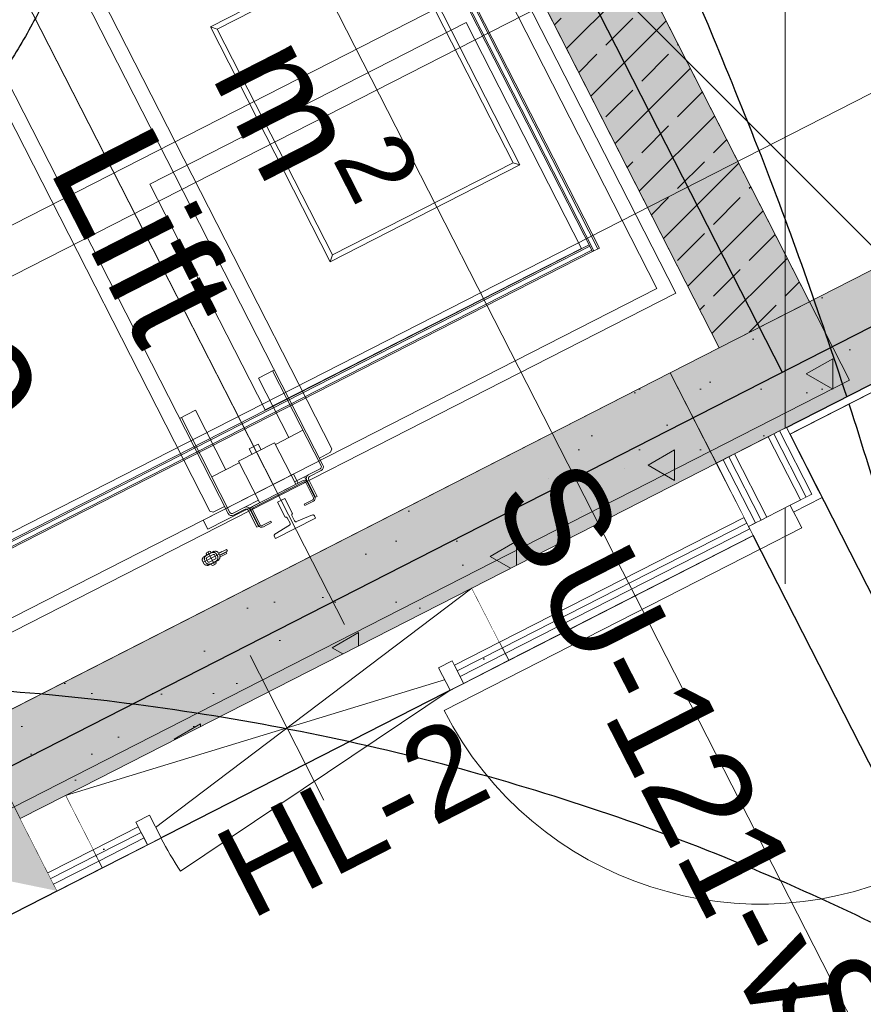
# Model space of a CAD drawing. Header units: metres. Extents: x 538891 to 1080079, y 6588829 to 13178720.
# Tile 708 of 1056: x 539905.26 to 539906.92, y 6589211.17 to 6589213.11. Entities that reach past the tile are written whole.
import ezdxf

# ---------------------------------------------------------------- set-up
doc = ezdxf.new("R2010")
doc.units = ezdxf.units.M
doc.header["$LTSCALE"] = 0.4
doc.header["$PDMODE"] = 1
doc.header["$PDSIZE"] = -2
for name, pattern in [('ACAD_ISO10W100', [40.5, 27, -6.75, 0, -6.75]), ('DASHED', [52.916667, 26.458333, -26.458333]), ('Dot & Dashed', [83.78472, 39.6875, -22.048611, 0, -22.048609]), ('openingline', [100, 62.5, -37.5]), ('Triple Dashed', [92.604163, 66.145831, -26.458332])]:
    doc.linetypes.add(name, pattern=pattern)
for name, color, linetype in [('AR', 7, 'Continuous'), ('DENDRO', 7, 'Continuous'), ('KINO_TAIMESTIK', 7, 'Continuous')]:
    doc.layers.add(name, color=color, linetype=linetype)
doc.styles.add('Arial', font='arial.ttf')
pattern_1 = [(90, (0, 0), (-0.6235383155, 0), [0.060000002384, -0.30000001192]), (90, (-0.3118, 0.18), (-0.6235383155, 0), [0.060000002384, -0.30000001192]), (150, (0, 0), (0.31176915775, 0.54000002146), [0.060000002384, -0.30000001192]), (150, (2e-17, 0.36), (0.31176915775, 0.54000002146), [0.060000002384, -0.30000001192]), (-150, (4e-18, 0.06), (-0.31176915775, 0.54000002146), [0.060000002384, -0.30000001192]), (-150, (3e-17, 0.42), (-0.31176915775, 0.54000002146), [0.060000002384, -0.30000001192]), (90, (-0.06, 4e-18), (-0.1200000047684, 0), [1e-05, -0.299990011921]), (90, (-0.06, 0.12001), (-0.1200000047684, 0), [1e-05, -0.299990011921]), (135, (-0.06, 0.06), (0.0848528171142, 0.0848528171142), [1e-05, -0.239990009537]), (135, (-0.12365, 0.12365), (0.0848528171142, 0.0848528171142), [1e-05, -0.239990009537])]
pattern_2 = [(0, (0, 0), (0, 0.075), [1e-05, -0.07499])]

msp = doc.modelspace()

# ---------------------------------------------------------------- hatches: boundary and pattern name
at = {"layer": 'AR', "linetype": 'Continuous', "lineweight": 25, "true_color": 0x848484}
h = msp.add_hatch(dxfattribs=at)
h.set_pattern_fill('BRASS_BRONZE_0001', color=252, style=0, pattern_type=2)
h.set_pattern_definition([(-135, (0, 0), (-0.0707106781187, 0.0707106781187), []), (-135, (0.03536, -0.03536), (-0.0707106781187, 0.0707106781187), [0.075, -0.025])])
h.paths.add_polyline_path([(539906.8172, 6589212.5544), (539906.0444, 6589214.0686), (539905.8663, 6589213.9777), (539906.6391, 6589212.4635)])

# ---------------------------------------------------------------- linework, layer by layer
at = {"layer": 'AR', "color": 7, "linetype": 'Continuous', "lineweight": 9}
for p, q in [((539906.8172, 6589212.5544), (539906.0444, 6589214.0686)), ((539905.8663, 6589213.9777), (539906.6391, 6589212.4635)), ((539906.6391, 6589212.4635), (539906.8172, 6589212.5544)), ((539906.1511, 6589211.9899), (539905.3495, 6589211.5807)), ((539906.1511, 6589211.9899), (539905.4222, 6589211.4382)), ((539906.2056, 6589211.883), (539906.1511, 6589211.9899)), ((539906.2113, 6589211.8719), (539906.2056, 6589211.883)), ((539906.217, 6589211.8607), (539906.2113, 6589211.8719)), ((539906.2238, 6589211.8474), (539906.217, 6589211.8607)), ((539906.2238, 6589211.8474), (539905.3495, 6589211.5807)), ((539905.3495, 6589211.5807), (539905.404, 6589211.4739)), ((539905.2604, 6589211.5353), (539905.2422, 6589211.5709)), ((539905.3149, 6589211.4284), (539905.2604, 6589211.5353)), ((539905.404, 6589211.4739), (539905.4097, 6589211.4627)), ((539905.4097, 6589211.4627), (539905.4154, 6589211.4516)), ((539905.4154, 6589211.4516), (539905.4222, 6589211.4382)), ((539905.3206, 6589211.4173), (539905.3149, 6589211.4284)), ((539905.3263, 6589211.4061), (539905.3206, 6589211.4173)), ((539905.3331, 6589211.3928), (539905.3263, 6589211.4061))]:
    msp.add_line(p, q, dxfattribs=at)
at = {"layer": 'AR', "color": 251, "linetype": 'ACAD_ISO10W100', "lineweight": 9, "true_color": 0x575757}
for p, q in [((539904.9908, 6589213.6993), (539905.9, 6589211.9179)), ((539904.4612, 6589212.3062), (539906.4207, 6589213.3064)), ((539905.2136, 6589213.2628), (539905.7591, 6589212.194)), ((539905.6525, 6589212.0565), (539905.6213, 6589212.0406)), ((539905.6432, 6589212.0361), (539905.6305, 6589212.061))]:
    msp.add_line(p, q, dxfattribs=at)
at = {"layer": 'AR', "color": 251, "linetype": 'Continuous', "lineweight": 9, "true_color": 0x575757}
for p, q in [((539906.5534, 6589212.5713), (539905.9851, 6589213.6847)), ((539906.5162, 6589212.5804), (539905.9707, 6589213.6493)), ((539905.9387, 6589213.5425), (539906.3919, 6589212.6545)), ((539905.9467, 6589213.5466), (539906.3999, 6589212.6586)), ((539905.8574, 6589212.2324), (539905.3023, 6589213.3199)), ((539905.8748, 6589212.2643), (539905.3702, 6589213.253)), ((539905.6704, 6589212.1369), (539905.1153, 6589213.2245)), ((539905.6343, 6589212.1415), (539905.0979, 6589213.1926)), ((539905.6488, 6589213.092), (539905.6353, 6589213.0964)), ((539906.2324, 6589212.8285), (539906.2458, 6589212.8242)), ((539905.8761, 6589212.6467), (539905.8717, 6589212.6332)), ((539905.7305, 6589212.404), (539905.7617, 6589212.4199)), ((539905.8538, 6589212.2306), (539905.7581, 6589212.4181)), ((539905.7903, 6589212.2868), (539905.7305, 6589212.404)), ((539905.5747, 6589212.3244), (539905.6058, 6589212.3403)), ((539905.6058, 6589212.3403), (539905.6656, 6589212.2232)), ((539905.6739, 6589212.1387), (539905.5782, 6589212.3262)), ((539905.7636, 6589212.2732), (539905.8179, 6589212.3009)), ((539905.762, 6589212.2763), (539905.6908, 6589212.2399)), ((539905.712, 6589212.2643), (539905.7298, 6589212.2734)), ((539905.712, 6589212.2642), (539905.7299, 6589212.2733)), ((539905.7175, 6589212.2535), (539905.712, 6589212.2643)), ((539905.7353, 6589212.2626), (539905.7298, 6589212.2734)), ((539905.8038, 6589212.1944), (539905.762, 6589212.2763)), ((539905.8504, 6589212.2462), (539905.8726, 6589212.2576)), ((539905.8748, 6589212.2643), (539905.8726, 6589212.2576)), ((539905.7326, 6589212.158), (539905.6908, 6589212.2399)), ((539905.638, 6589212.2091), (539905.6923, 6589212.2368)), ((539905.8521, 6589212.2252), (539905.8013, 6589212.1993)), ((539905.8539, 6589212.2216), (539905.8308, 6589212.2098)), ((539905.7992, 6589212.2145), (539905.621, 6589212.1235)), ((539905.8181, 6589212.2017), (539905.7183, 6589212.1507)), ((539905.8083, 6589212.1967), (539905.7992, 6589212.2145)), ((539905.8414, 6589212.1692), (539905.8209, 6589212.2093)), ((539905.8254, 6589212.2026), (539905.8427, 6589212.1688)), ((539905.8265, 6589212.2115), (539905.8263, 6589212.212)), ((539905.8463, 6589212.1706), (539905.829, 6589212.2044)), ((539905.6301, 6589212.1057), (539905.8083, 6589212.1967)), ((539905.8194, 6589212.199), (539905.7197, 6589212.1481)), ((539905.8387, 6589212.1678), (539905.8235, 6589212.1977)), ((539905.6793, 6589212.137), (539905.7301, 6589212.1629)), ((539905.7821, 6589212.1664), (539905.7679, 6589212.1592)), ((539905.7973, 6589212.1367), (539905.7821, 6589212.1664)), ((539905.8205, 6589212.1552), (539905.8374, 6589212.1638)), ((539905.8218, 6589212.1525), (539905.8388, 6589212.1611)), ((539905.8414, 6589212.1692), (539905.8414, 6589212.1692)), ((539905.8427, 6589212.1688), (539905.8463, 6589212.1706)), ((539905.641, 6589212.1394), (539905.6343, 6589212.1415)), ((539905.641, 6589212.1394), (539905.6633, 6589212.1507)), ((539905.6811, 6589212.1334), (539905.7043, 6589212.1453)), ((539905.7097, 6589212.1435), (539905.7269, 6589212.1097)), ((539905.7305, 6589212.1115), (539905.7132, 6589212.1453)), ((539905.7309, 6589212.1128), (539905.7157, 6589212.1427)), ((539905.7184, 6589212.144), (539905.7336, 6589212.1142)), ((539905.7679, 6589212.1592), (539905.7831, 6589212.1295)), ((539905.8205, 6589212.1552), (539905.8218, 6589212.1525)), ((539905.621, 6589212.1235), (539905.6301, 6589212.1057)), ((539905.7636, 6589212.0874), (539905.8428, 6589212.1278)), ((539905.7871, 6589212.1281), (539905.7925, 6589212.1176)), ((539905.8014, 6589212.1222), (539905.796, 6589212.1327)), ((539905.8366, 6589212.1339), (539905.8052, 6589212.1208)), ((539905.8428, 6589212.1278), (539905.8405, 6589212.1325)), ((539905.7269, 6589212.1097), (539905.7305, 6589212.1115)), ((539905.73, 6589212.1124), (539905.7309, 6589212.1128)), ((539905.7546, 6589212.1215), (539905.7376, 6589212.1129)), ((539905.7559, 6589212.1188), (539905.739, 6589212.1102)), ((539905.7546, 6589212.1215), (539905.7559, 6589212.1188)), ((539905.7914, 6589212.1137), (539905.7623, 6589212.096)), ((539905.7612, 6589212.092), (539905.7636, 6589212.0874)), ((539905.6671, 6589212.0662), (539905.6516, 6589212.0583)), ((539905.6671, 6589212.0662), (539905.669, 6589212.0627)), ((539905.6212, 6589212.0506), (539905.6444, 6589212.0625)), ((539905.6212, 6589212.0506), (539905.6213, 6589212.0505)), ((539905.6421, 6589212.0624), (539905.6225, 6589212.0524)), ((539905.623, 6589212.0516), (539905.6225, 6589212.0524)), ((539905.6239, 6589212.0453), (539905.6267, 6589212.04)), ((539905.6276, 6589212.0595), (539905.627, 6589212.0575)), ((539905.6281, 6589212.0553), (539905.627, 6589212.0575)), ((539905.6275, 6589212.0471), (539905.6302, 6589212.0418)), ((539905.6276, 6589212.0595), (539905.6334, 6589212.0625)), ((539905.6284, 6589212.0498), (539905.6408, 6589212.0562)), ((539905.6294, 6589212.0346), (539905.6525, 6589212.0464)), ((539905.6307, 6589212.0342), (539905.6521, 6589212.0451)), ((539905.6329, 6589212.0409), (539905.6454, 6589212.0473)), ((539905.6334, 6589212.0625), (539905.6354, 6589212.0618)), ((539905.6366, 6589212.0596), (539905.6354, 6589212.0618)), ((539905.6426, 6589212.0616), (539905.6421, 6589212.0624)), ((539905.6435, 6589212.0553), (539905.6462, 6589212.0499)), ((539905.6445, 6589212.0623), (539905.6444, 6589212.0625)), ((539905.6471, 6589212.0571), (539905.6498, 6589212.0518)), ((539905.6511, 6589212.0592), (539905.6538, 6589212.0538)), ((539905.6513, 6589212.0587), (539905.658, 6589212.0621)), ((539905.6517, 6589212.046), (539905.6521, 6589212.0451)), ((539905.6525, 6589212.0464), (539905.6525, 6589212.0466)), ((539905.6534, 6589212.0547), (539905.669, 6589212.0627)), ((539905.6536, 6589212.0543), (539905.6665, 6589212.0609)), ((539905.6545, 6589212.0513), (539905.6679, 6589212.0582)), ((539905.6578, 6589212.0615), (539905.658, 6589212.0621)), ((539905.6665, 6589212.0609), (539905.6679, 6589212.0582)), ((539905.6199, 6589212.0433), (539905.6227, 6589212.0379)), ((539905.6293, 6589212.0348), (539905.6294, 6589212.0346)), ((539905.6303, 6589212.0351), (539905.6307, 6589212.0342)), ((539905.6383, 6589212.0352), (539905.6372, 6589212.0375)), ((539905.6403, 6589212.0346), (539905.6383, 6589212.0352)), ((539905.6403, 6589212.0346), (539905.6461, 6589212.0375)), ((539905.6468, 6589212.0396), (539905.6457, 6589212.0418)), ((539905.6461, 6589212.0375), (539905.6468, 6589212.0396))]:
    msp.add_line(p, q, dxfattribs=at)
at = {"layer": 'AR', "color": 9, "linetype": 'Continuous', "lineweight": 9, "true_color": 0xb9b9b9}
msp.add_line((539905.7139, 6589211.8566), (539905.8594, 6589211.5716), dxfattribs=at)
at = {"layer": 'AR', "color": 9, "linetype": 'Continuous', "lineweight": 9, "true_color": 0xc0c0c0}
for p, q in [((539905.4222, 6589211.4382), (539906.2238, 6589211.8474)), ((539905.1105, 6589211.2791), (539905.3331, 6589211.3928))]:
    msp.add_line(p, q, dxfattribs=at)
at = {"layer": 'AR', "color": 250, "linetype": 'Continuous', "lineweight": 9, "true_color": 0x333333, "flags": 128}
msp.add_lwpolyline([(539904.8476, 6589211.3541), (539903.893, 6589213.2246), (539905.9415, 6589214.2702), (539906.8962, 6589212.3997)], close=True, dxfattribs=at)
msp.add_lwpolyline([(539904.8476, 6589211.3541), (539903.893, 6589213.2246), (539905.9415, 6589214.2702), (539906.8962, 6589212.3997)], close=True, dxfattribs=at)
msp.add_lwpolyline([(539904.8476, 6589211.3541), (539903.893, 6589213.2246), (539905.9415, 6589214.2702), (539906.8962, 6589212.3997)], close=True, dxfattribs=at)
at = {"layer": 'AR', "color": 251, "linetype": 'Continuous', "lineweight": 9, "true_color": 0x575757, "flags": 128}
for points in [[(539906.3892, 6589212.6532), (539905.936, 6589213.5412), (539905.9494, 6589213.548), (539906.4026, 6589212.66)], [(539905.6353, 6589213.0964), (539905.8717, 6589212.6332), (539906.2458, 6589212.8242), (539906.0094, 6589213.2873)], [(539905.6488, 6589213.092), (539905.8761, 6589212.6467), (539906.2324, 6589212.8285), (539906.0051, 6589213.2739)], [(539906.1398, 6589213.1046), (539906.3671, 6589212.6592), (539905.7436, 6589212.341), (539905.5163, 6589212.7864)]]:
    msp.add_lwpolyline(points, close=True, dxfattribs=at)
at = {"layer": 'AR', "color": 254, "linetype": 'Continuous', "lineweight": 25, "true_color": 0xd1d1d1, "flags": 128}
for points in [[(539907.217, 6589211.4337), (539908.5027, 6589212.0899), (539908.064, 6589212.9494), (539906.7783, 6589212.2932)], [(539908.0084, 6589205.6344), (539909.5907, 6589206.442), (539906.7061, 6589212.0936), (539905.1238, 6589211.2859)]]:
    msp.add_lwpolyline(points, close=True, dxfattribs=at)
at = {"layer": 'AR', "color": 7, "linetype": 'Continuous', "lineweight": 9, "flags": 128}
for points in [[(539907.217, 6589211.4337), (539908.5027, 6589212.0899), (539908.064, 6589212.9494), (539906.7783, 6589212.2932)], [(539908.0084, 6589205.6344), (539909.5907, 6589206.442), (539906.7061, 6589212.0936), (539905.1238, 6589211.2859)]]:
    msp.add_lwpolyline(points, close=True, dxfattribs=at)
at = {"layer": 'AR', "color": 251, "linetype": 'Continuous', "lineweight": 9, "true_color": 0x575757}
for centre, radius, start, end in [((539905.8503, 6589212.2288), 0.004, 297.0398, 27.0398), ((539905.8503, 6589212.2288), 0.008, 297.0398, 27.0398), ((539905.8208, 6589212.1963), 0.006, 27.0398, 117.0398), ((539905.8326, 6589212.2062), 0.008, 117.0398, 207.0398), ((539905.8326, 6589212.2062), 0.004, 117.0398, 207.0398), ((539905.8387, 6589212.2009), 0.012, 134.272, 143.4104), ((539905.8208, 6589212.1963), 0.003, 27.0398, 117.0398), ((539905.836, 6589212.1665), 0.003, 297.0398, 27.0399), ((539905.836, 6589212.1665), 0.006, 297.0398, 27.0398), ((539905.7061, 6589212.1417), 0.008, 27.0398, 117.0398), ((539905.7061, 6589212.1417), 0.004, 27.0398, 117.0399), ((539905.721, 6589212.1454), 0.006, 117.0398, 207.0398), ((539905.721, 6589212.1454), 0.003, 117.0399, 207.0398), ((539905.6775, 6589212.1406), 0.008, 207.0398, 297.0398), ((539905.6775, 6589212.1406), 0.004, 207.0398, 297.0399), ((539905.7844, 6589212.1268), 0.003, 27.0398, 115.8939), ((539905.7987, 6589212.134), 0.003, 118.1858, 207.0398), ((539905.8041, 6589212.1235), 0.003, 207.0398, 292.6966), ((539905.8378, 6589212.1311), 0.003, 27.0398, 112.6966), ((539905.7363, 6589212.1156), 0.006, 207.0398, 297.0398), ((539905.7363, 6589212.1156), 0.003, 207.0398, 297.0399), ((539905.7898, 6589212.1162), 0.003, 301.383, 27.0399), ((539905.7639, 6589212.0934), 0.003, 121.3831, 207.0399)]:
    msp.add_arc(centre, radius, start, end, dxfattribs=at)
at = {"layer": 'AR', "color": 7, "linetype": 'Continuous', "lineweight": 9}
for centre, radius, end in [((539906.7198, 6589212.0668), 0.7, 297.0398), ((539906.108, 6589211.7883), 0.64, 213.8415)]:
    msp.add_arc(centre, radius, 207.0398, end, dxfattribs=at)
at = {"layer": 'AR', "color": 251, "linetype": 'Continuous', "lineweight": 9, "true_color": 0x575757}
for points in [[(539905.6213, 6589212.0505), (539905.6199, 6589212.0492), (539905.6191, 6589212.0449), (539905.6199, 6589212.0433)], [(539905.6266, 6589212.0534), (539905.6247, 6589212.0524), (539905.623, 6589212.0472), (539905.6239, 6589212.0453)], [(539905.6284, 6589212.0498), (539905.6278, 6589212.0495), (539905.6272, 6589212.0478), (539905.6275, 6589212.0471)], [(539905.6471, 6589212.0571), (539905.6461, 6589212.059), (539905.6409, 6589212.0607), (539905.639, 6589212.0597)], [(539905.6435, 6589212.0553), (539905.6432, 6589212.0559), (539905.6414, 6589212.0565), (539905.6408, 6589212.0562)], [(539905.6511, 6589212.0592), (539905.6503, 6589212.0608), (539905.6463, 6589212.0627), (539905.6445, 6589212.0623)], [(539905.6454, 6589212.0473), (539905.646, 6589212.0476), (539905.6466, 6589212.0493), (539905.6462, 6589212.0499)], [(539905.6472, 6589212.0437), (539905.6491, 6589212.0447), (539905.6508, 6589212.0499), (539905.6498, 6589212.0518)], [(539905.6525, 6589212.0466), (539905.6538, 6589212.0478), (539905.6547, 6589212.0522), (539905.6538, 6589212.0538)], [(539905.6227, 6589212.0379), (539905.6235, 6589212.0363), (539905.6275, 6589212.0344), (539905.6293, 6589212.0348)], [(539905.6267, 6589212.04), (539905.6276, 6589212.0381), (539905.6329, 6589212.0364), (539905.6348, 6589212.0374)], [(539905.6302, 6589212.0418), (539905.6306, 6589212.0412), (539905.6323, 6589212.0406), (539905.6329, 6589212.0409)]]:
    msp.add_open_spline(points, degree=2, dxfattribs=at)
at = {"layer": 'AR', "color": 251, "linetype": 'Continuous', "lineweight": 5, "true_color": 0x575757}
msp.add_point((539905.7831, 6589212.1295), dxfattribs=at)
at = {"layer": 'AR', "color": 254, "linetype": 'Continuous', "true_color": 0xcccccc}
msp.add_solid([(539906.8172, 6589212.5544), (539906.0444, 6589214.0686), (539906.6391, 6589212.4635), (539905.8663, 6589213.9777)], dxfattribs=at)
at = {"layer": 'AR', "color": 7, "linetype": 'Continuous'}
msp.add_solid([(539905.1763, 6589211.425), (539905.3331, 6589211.3928), (539905.2422, 6589211.5709)], dxfattribs=at)
at = {"layer": 'DENDRO', "color": 30, "linetype": 'Continuous', "lineweight": 25, "true_color": 0xff7f00}
for points, knots in [([(539908.4058, 6589206.8726), (539908.3832, 6589206.8636), (539908.3606, 6589206.8547), (539907.9498, 6589206.7164), (539907.7723, 6589206.6752), (539907.6966, 6589206.6839), (539907.4656, 6589206.7708), (539907.1595, 6589206.9974), (539906.958, 6589207.5767), (539906.9147, 6589208.132), (539907.0574, 6589208.7889), (539907.1854, 6589209.363), (539907.2918, 6589210.1884), (539907.1418, 6589211.5914), (539906.6378, 6589213.1454), (539905.8218, 6589214.6753), (539905.0646, 6589215.5507), (539904.5703, 6589216.0967), (539904.2579, 6589216.7372), (539904.5264, 6589217.1815), (539905.0378, 6589217.5754), (539905.9098, 6589217.735), (539906.9281, 6589217.7177), (539908.1863, 6589217.2704), (539909.3947, 6589216.3772), (539910.1044, 6589214.7223), (539910.5528, 6589213.2227), (539911.0296, 6589211.7848), (539911.3241, 6589210.6487), (539911.5386, 6589209.4011), (539911.0332, 6589208.335), (539910.2317, 6589207.7328), (539909.4565, 6589207.3603), (539908.9862, 6589207.1356), (539908.613, 6589206.9582), (539908.4316, 6589206.8829), (539908.4187, 6589206.8777), (539908.4058, 6589206.8726)], [0, 0, 0, 0.001744, 0.001744, 0.032871, 0.063997, 0.095124, 0.126251, 0.157378, 0.188504, 0.219631, 0.250758, 0.281885, 0.313012, 0.344138, 0.375265, 0.406392, 0.437519, 0.468646, 0.499772, 0.530899, 0.562026, 0.593153, 0.624279, 0.655406, 0.686533, 0.71766, 0.748787, 0.779913, 0.81104, 0.842167, 0.873294, 0.90442, 0.935547, 0.966674, 0.997801, 0.997801, 1, 1, 1]), ([(539901.6686, 6589216.5081), (539901.655, 6589216.4964), (539901.6414, 6589216.4847), (539901.3873, 6589216.2611), (539901.1542, 6589215.6805), (539901.0915, 6589215.1812), (539901.1813, 6589214.4289), (539901.5988, 6589213.6235), (539902.091, 6589213.0529), (539902.6768, 6589212.6281), (539903.5856, 6589212.2716), (539904.2749, 6589212.3475), (539904.8003, 6589212.544), (539905.1731, 6589212.8964), (539905.4001, 6589213.3165), (539905.5853, 6589213.9906), (539905.3174, 6589215.1067), (539904.7935, 6589215.8813), (539904.2446, 6589216.3862), (539903.6429, 6589216.7228), (539902.768, 6589216.9485), (539901.9562, 6589216.7455), (539901.6957, 6589216.5315), (539901.6821, 6589216.5198), (539901.6686, 6589216.5081)], [0, 0, 0, 0.002773, 0.002773, 0.055112, 0.107451, 0.15979, 0.212129, 0.264468, 0.316807, 0.369147, 0.421486, 0.473825, 0.526164, 0.578503, 0.630842, 0.683182, 0.735521, 0.78786, 0.840199, 0.892538, 0.944877, 0.997217, 0.997217, 1, 1, 1])]:
    msp.add_open_spline(points, degree=2, knots=knots, dxfattribs=at)
msp.add_open_spline([(539906.518, 6589202.9189), (539905.3568, 6589202.4966), (539902.9154, 6589202.9171), (539901.0093, 6589204.4902), (539900.1493, 6589206.7942), (539900.5657, 6589209.2118), (539902.1471, 6589211.0953), (539904.4696, 6589211.9399), (539906.911, 6589211.5194), (539908.817, 6589209.9464), (539909.6771, 6589207.6424), (539909.2606, 6589205.2247), (539907.6793, 6589203.3412), (539906.518, 6589202.9189)], degree=2, dxfattribs=at)
at = {"layer": 'KINO_TAIMESTIK', "color": 181, "linetype": 'Continuous', "lineweight": 18, "true_color": 0x9f7fff}
for p, q in [((539906.7688, 6589211.9984), (539906.7688, 6589213.6729)), ((539906.1768, 6589213.4277), (539907.3609, 6589212.2436))]:
    msp.add_line(p, q, dxfattribs=at)

# ---------------------------------------------------------------- texts
at = {"layer": 'AR', "color": 7, "attachment_point": 1, "line_spacing_factor": 1.004016, "style": 'Arial'}
for s, insert, char_height, rotation in [('\\A1;3,2{\\H0.9851x; } m{\\H0.9851x;\\H0.6667x;\\S2 ^ ;}', (539905.6159, 6589213.6623), 0.22, 297.0398), ('Lift', (539905.51, 6589212.9191), 0.22, 297.0398), ('169', (539905.0782, 6589212.8145), 0.22, 297.0398), ('HL-2', (539905.6318, 6589211.4947), 0.18, 27.0398), ('SU-121-v', (539906.9157, 6589211.2943), 0.2, 297.0398)]:
    msp.add_mtext(s, dxfattribs=dict(at, insert=insert, char_height=char_height, rotation=rotation))

# ---------------------------------------------------------------- next in the draw order: wipeouts: each hides what was drawn before it
at = {"color": 255, "linetype": 'Continuous', "lineweight": 5}
for points in [[(539906.6402, 6589212.2227), (539908.3401, 6589213.0903), (539908.3333, 6589213.1037), (539906.6334, 6589212.2361)], [(539906.7061, 6589212.0936), (539906.6993, 6589212.1069), (539906.217, 6589211.8607), (539906.2238, 6589211.8474)], [(539905.3263, 6589211.4061), (539905.3331, 6589211.3928), (539905.4222, 6589211.4382), (539905.4154, 6589211.4516)]]:
    msp.add_wipeout(points, dxfattribs=at).dxf.layer = 'AR'

# ---------------------------------------------------------------- next in the draw order: hatches: boundary and pattern name
at = {"layer": 'AR', "linetype": 'Continuous', "lineweight": 9, "true_color": 0x6a6a6a}
h = msp.add_hatch(dxfattribs=at)
h.set_pattern_fill('STRUCTURAL_CONCRETE_0001', color=251, style=0, pattern_type=2)
h.set_pattern_definition(pattern_1)
h.paths.add_polyline_path([(539906.6334, 6589212.2361), (539908.3333, 6589213.1037), (539908.2424, 6589213.2818), (539906.5425, 6589212.4142)])

# ---------------------------------------------------------------- next in the draw order: linework, layer by layer
at = {"layer": 'AR', "color": 1, "linetype": 'DASHED', "lineweight": 25, "true_color": 0xff0000}
msp.add_line((539906.7637, 6589212.4151), (539905.8953, 6589214.1165), dxfattribs=at)
at = {"layer": 'AR', "color": 7, "linetype": 'Continuous', "lineweight": 9}
for p, q in [((539908.2424, 6589213.2818), (539906.5425, 6589212.4142)), ((539906.6334, 6589212.2361), (539908.3333, 6589213.1037)), ((539906.6402, 6589212.2227), (539908.3401, 6589213.0903)), ((539906.5425, 6589212.4142), (539906.6402, 6589212.2227))]:
    msp.add_line(p, q, dxfattribs=at)
at = {"layer": 'AR', "color": 152, "linetype": 'openingline', "lineweight": 25, "true_color": 0x295bde}
msp.add_line((539906.6334, 6589212.2361), (539908.3333, 6589213.1037), dxfattribs=at)
at = {"layer": 'AR', "color": 252, "linetype": 'Continuous', "true_color": 0x848484}
msp.add_solid([(539906.6334, 6589212.2361), (539908.3333, 6589213.1037), (539906.5425, 6589212.4142), (539908.2424, 6589213.2818)], dxfattribs=at)

# ---------------------------------------------------------------- next in the draw order: wipeouts: each hides what was drawn before it
at = {"color": 255, "linetype": 'Continuous', "lineweight": 5}
for points in [[(539906.6993, 6589212.1069), (539906.6936, 6589212.118), (539906.2113, 6589211.8719), (539906.217, 6589211.8607)], [(539905.3206, 6589211.4173), (539905.3263, 6589211.4061), (539905.4154, 6589211.4516), (539905.4097, 6589211.4627)]]:
    msp.add_wipeout(points, dxfattribs=at).dxf.layer = 'AR'

# ---------------------------------------------------------------- next in the draw order: hatches: boundary and pattern name
at = {"layer": 'AR', "linetype": 'Continuous', "lineweight": 25, "true_color": 0x848484}
h = msp.add_hatch(dxfattribs=at)
h.set_pattern_fill('GYPSUM_0001', color=252, style=0, pattern_type=2)
h.set_pattern_definition(pattern_2)
h.paths.add_polyline_path([(539906.6993, 6589212.1069), (539906.6936, 6589212.118), (539906.2113, 6589211.8719), (539906.217, 6589211.8607)])
h = msp.add_hatch(dxfattribs=at)
h.set_pattern_fill('GYPSUM_0001', color=252, style=0, pattern_type=2)
h.set_pattern_definition(pattern_2)
h.paths.add_polyline_path([(539905.3206, 6589211.4173), (539905.3263, 6589211.4061), (539905.4154, 6589211.4516), (539905.4097, 6589211.4627)])

# ---------------------------------------------------------------- next in the draw order: wipeouts: each hides what was drawn before it
at = {"color": 255, "linetype": 'Continuous', "lineweight": 5}
msp.add_wipeout([(539906.8217, 6589212.175), (539906.8351, 6589212.1818), (539906.7715, 6589212.3065), (539906.7581, 6589212.2997)], dxfattribs=at).dxf.layer = 'AR'

# ---------------------------------------------------------------- next in the draw order: wipeouts: each hides what was drawn before it
for points in [[(539906.8217, 6589212.175), (539906.7581, 6589212.2997), (539906.747, 6589212.294), (539906.8106, 6589212.1693)], [(539906.2056, 6589211.883), (539906.2113, 6589211.8719), (539906.6936, 6589212.118), (539906.6879, 6589212.1292)], [(539905.3149, 6589211.4284), (539905.3206, 6589211.4173), (539905.4097, 6589211.4627), (539905.404, 6589211.4739)]]:
    msp.add_wipeout(points, dxfattribs=at).dxf.layer = 'AR'

# ---------------------------------------------------------------- next in the draw order: hatches: boundary and pattern name
at = {"layer": 'AR', "linetype": 'Continuous', "lineweight": 25, "true_color": 0x848484}
h = msp.add_hatch(dxfattribs=at)
h.set_pattern_fill('GYPSUM_0001', color=252, style=0, pattern_type=2)
h.set_pattern_definition(pattern_2)
h.paths.add_polyline_path([(539906.8217, 6589212.175), (539906.7581, 6589212.2997), (539906.747, 6589212.294), (539906.8106, 6589212.1693)])
h = msp.add_hatch(dxfattribs=at)
h.set_pattern_fill('GYPSUM_0001', color=252, style=0, pattern_type=2)
h.set_pattern_definition(pattern_2)
h.paths.add_polyline_path([(539906.2056, 6589211.883), (539906.2113, 6589211.8719), (539906.6936, 6589212.118), (539906.6879, 6589212.1292)])
h = msp.add_hatch(dxfattribs=at)
h.set_pattern_fill('GYPSUM_0001', color=252, style=0, pattern_type=2)
h.set_pattern_definition(pattern_2)
h.paths.add_polyline_path([(539905.3149, 6589211.4284), (539905.3206, 6589211.4173), (539905.4097, 6589211.4627), (539905.404, 6589211.4739)])

# ---------------------------------------------------------------- next in the draw order: wipeouts: each hides what was drawn before it
at = {"color": 255, "linetype": 'Continuous', "lineweight": 5}
for points in [[(539906.8106, 6589212.1693), (539906.747, 6589212.294), (539906.7358, 6589212.2883), (539906.7995, 6589212.1636)], [(539906.6879, 6589212.1292), (539906.6334, 6589212.2361), (539906.1511, 6589211.9899), (539906.2056, 6589211.883)], [(539905.404, 6589211.4739), (539905.3495, 6589211.5807), (539905.2604, 6589211.5353), (539905.3149, 6589211.4284)]]:
    msp.add_wipeout(points, dxfattribs=at).dxf.layer = 'AR'

# ---------------------------------------------------------------- next in the draw order: hatches: boundary and pattern name
at = {"layer": 'AR', "linetype": 'Continuous', "lineweight": 0, "true_color": 0x848484}
msp.add_hatch(color=252, dxfattribs=at).paths.add_polyline_path([(539905.2422, 6589211.5709), (539905.2604, 6589211.5353), (539905.3495, 6589211.5807), (539906.1511, 6589211.9899), (539906.6334, 6589212.2361), (539906.5425, 6589212.4142), (539904.9468, 6589211.5998), (539905.0195, 6589211.4573)])
at = {"layer": 'AR', "linetype": 'Continuous', "lineweight": 9, "true_color": 0x6a6a6a}
h = msp.add_hatch(dxfattribs=at)
h.set_pattern_fill('STRUCTURAL_CONCRETE_0001', color=251, style=0, pattern_type=2)
h.set_pattern_definition(pattern_1)
h.paths.add_polyline_path([(539905.2422, 6589211.5709), (539905.2604, 6589211.5353), (539905.3495, 6589211.5807), (539906.1511, 6589211.9899), (539906.6334, 6589212.2361), (539906.5425, 6589212.4142), (539904.9468, 6589211.5998), (539905.0195, 6589211.4573)])
at = {"layer": 'AR', "linetype": 'Continuous', "lineweight": 25, "true_color": 0x848484}
h = msp.add_hatch(dxfattribs=at)
h.set_pattern_fill('GYPSUM_0001', color=252, style=0, pattern_type=2)
h.set_pattern_definition(pattern_2)
h.paths.add_polyline_path([(539906.8106, 6589212.1693), (539906.747, 6589212.294), (539906.7358, 6589212.2883), (539906.7995, 6589212.1636)])

# ---------------------------------------------------------------- next in the draw order: linework, layer by layer
at = {"layer": 'AR', "color": 251, "linetype": 'ACAD_ISO10W100', "lineweight": 9, "true_color": 0x575757}
msp.add_line((539904.5021, 6589212.2261), (539906.4616, 6589213.2262), dxfattribs=at)
at = {"layer": 'AR', "color": 251, "linetype": 'Continuous', "lineweight": 9, "true_color": 0x575757}
for p, q in [((539905.1412, 6589212.0296), (539906.3838, 6589212.6639)), ((539905.1453, 6589212.0216), (539906.3879, 6589212.6558)), ((539905.1802, 6589211.8985), (539906.5162, 6589212.5804))]:
    msp.add_line(p, q, dxfattribs=at)
at = {"layer": 'AR', "color": 7, "linetype": 'Continuous', "lineweight": 9}
for p, q in [((539906.5425, 6589212.4142), (539904.9468, 6589211.5998)), ((539906.5425, 6589212.4142), (539904.9468, 6589211.5998)), ((539906.7061, 6589212.0936), (539906.5425, 6589212.4142)), ((539906.7715, 6589212.3065), (539906.7581, 6589212.2997)), ((539906.1511, 6589211.9899), (539906.6334, 6589212.2361)), ((539906.2056, 6589211.883), (539906.6879, 6589212.1292)), ((539906.2113, 6589211.8719), (539906.6936, 6589212.118)), ((539906.217, 6589211.8607), (539906.6993, 6589212.1069)), ((539906.217, 6589211.8607), (539906.6993, 6589212.1069)), ((539906.2238, 6589211.8474), (539906.7061, 6589212.0936)), ((539906.7198, 6589212.0668), (539906.0963, 6589211.7486)), ((539905.2604, 6589211.5353), (539905.3495, 6589211.5807)), ((539905.3149, 6589211.4284), (539905.404, 6589211.4739)), ((539905.3206, 6589211.4173), (539905.4097, 6589211.4627)), ((539905.3263, 6589211.4061), (539905.4154, 6589211.4516)), ((539905.3263, 6589211.4061), (539905.4154, 6589211.4516)), ((539905.3331, 6589211.3928), (539905.4222, 6589211.4382))]:
    msp.add_line(p, q, dxfattribs=at)
at = {"layer": 'AR', "color": 251, "linetype": 'Continuous', "lineweight": 9, "true_color": 0x575757, "flags": 128}
msp.add_lwpolyline([(539905.1398, 6589212.0323), (539905.1466, 6589212.0189), (539906.3892, 6589212.6532), (539906.3824, 6589212.6665)], close=True, dxfattribs=at)

# ---------------------------------------------------------------- next in the draw order: wipeouts: each hides what was drawn before it
at = {"color": 255, "linetype": 'Continuous', "lineweight": 5}
for points in [[(539906.7104, 6589212.1182), (539906.6468, 6589212.2429), (539906.6334, 6589212.2361), (539906.697, 6589212.1114)], [(539905.404, 6589211.4739), (539905.4097, 6589211.4627), (539905.4988, 6589211.5082), (539905.4931, 6589211.5193)]]:
    msp.add_wipeout(points, dxfattribs=at).dxf.layer = 'AR'

# ---------------------------------------------------------------- next in the draw order: hatches: boundary and pattern name
at = {"layer": 'AR', "linetype": 'Continuous', "lineweight": 25, "true_color": 0x848484}
h = msp.add_hatch(dxfattribs=at)
h.set_pattern_fill('GYPSUM_0001', color=252, style=0, pattern_type=2)
h.set_pattern_definition(pattern_2)
h.paths.add_polyline_path([(539905.404, 6589211.4739), (539905.4097, 6589211.4627), (539905.4988, 6589211.5082), (539905.4931, 6589211.5193)])

# ---------------------------------------------------------------- next in the draw order: wipeouts: each hides what was drawn before it
at = {"color": 255, "linetype": 'Continuous', "lineweight": 5}
msp.add_wipeout([(539906.6468, 6589212.2429), (539906.7104, 6589212.1182), (539906.7215, 6589212.1239), (539906.6579, 6589212.2486)], dxfattribs=at).dxf.layer = 'AR'

# ---------------------------------------------------------------- next in the draw order: hatches: boundary and pattern name
at = {"layer": 'AR', "linetype": 'Continuous', "lineweight": 25, "true_color": 0x848484}
h = msp.add_hatch(dxfattribs=at)
h.set_pattern_fill('GYPSUM_0001', color=252, style=0, pattern_type=2)
h.set_pattern_definition(pattern_2)
h.paths.add_polyline_path([(539906.6468, 6589212.2429), (539906.7104, 6589212.1182), (539906.7215, 6589212.1239), (539906.6579, 6589212.2486)])

# ---------------------------------------------------------------- next in the draw order: linework, layer by layer
at = {"layer": 'AR', "color": 7, "linetype": 'Continuous', "lineweight": 9}
for p, q in [((539906.6468, 6589212.2429), (539906.6334, 6589212.2361)), ((539906.697, 6589212.1114), (539906.7198, 6589212.0668)), ((539906.7198, 6589212.0668), (539906.8017, 6589212.1087))]:
    msp.add_line(p, q, dxfattribs=at)

# ---------------------------------------------------------------- next in the draw order: wipeouts: each hides what was drawn before it
at = {"color": 255, "linetype": 'Continuous', "lineweight": 5}
msp.add_wipeout([(539905.4154, 6589211.4516), (539905.5045, 6589211.4971), (539905.4988, 6589211.5082), (539905.4097, 6589211.4627)], dxfattribs=at).dxf.layer = 'AR'

# ---------------------------------------------------------------- next in the draw order: hatches: boundary and pattern name
at = {"layer": 'AR', "linetype": 'Continuous', "lineweight": 25, "true_color": 0x848484}
h = msp.add_hatch(dxfattribs=at)
h.set_pattern_fill('GYPSUM_0001', color=252, style=0, pattern_type=2)
h.set_pattern_definition(pattern_2)
h.paths.add_polyline_path([(539905.4154, 6589211.4516), (539905.5045, 6589211.4971), (539905.4988, 6589211.5082), (539905.4097, 6589211.4627)])

# ---------------------------------------------------------------- next in the draw order: linework, layer by layer
at = {"layer": 'AR', "color": 7, "linetype": 'Continuous', "lineweight": 9}
msp.add_line((539905.4988, 6589211.5082), (539905.4931, 6589211.5193), dxfattribs=at)

# ---------------------------------------------------------------- next in the draw order: wipeouts: each hides what was drawn before it
at = {"color": 255, "linetype": 'Continuous', "lineweight": 5}
msp.add_wipeout([(539906.6579, 6589212.2486), (539906.7215, 6589212.1239), (539906.7327, 6589212.1296), (539906.669, 6589212.2542)], dxfattribs=at).dxf.layer = 'AR'

# ---------------------------------------------------------------- next in the draw order: hatches: boundary and pattern name
at = {"layer": 'AR', "linetype": 'Continuous', "lineweight": 25, "true_color": 0x848484}
h = msp.add_hatch(dxfattribs=at)
h.set_pattern_fill('GYPSUM_0001', color=252, style=0, pattern_type=2)
h.set_pattern_definition(pattern_2)
h.paths.add_polyline_path([(539906.6579, 6589212.2486), (539906.7215, 6589212.1239), (539906.7327, 6589212.1296), (539906.669, 6589212.2542)])

# ---------------------------------------------------------------- next in the draw order: linework, layer by layer
at = {"layer": 'AR', "color": 7, "linetype": 'Continuous', "lineweight": 9}
for p, q in [((539906.6579, 6589212.2486), (539906.6468, 6589212.2429)), ((539906.697, 6589212.1114), (539906.7104, 6589212.1182)), ((539906.697, 6589212.1114), (539906.7104, 6589212.1182)), ((539906.697, 6589212.1114), (539906.7104, 6589212.1182))]:
    msp.add_line(p, q, dxfattribs=at)

# ---------------------------------------------------------------- next in the draw order: wipeouts: each hides what was drawn before it
at = {"color": 255, "linetype": 'Continuous', "lineweight": 5}
msp.add_wipeout([(539905.4222, 6589211.4382), (539905.5113, 6589211.4837), (539905.5045, 6589211.4971), (539905.4154, 6589211.4516)], dxfattribs=at).dxf.layer = 'AR'

# ---------------------------------------------------------------- next in the draw order: linework, layer by layer
at = {"layer": 'AR', "color": 7, "linetype": 'Continuous', "lineweight": 9}
for p, q in [((539905.4931, 6589211.5193), (539905.404, 6589211.4739)), ((539905.4988, 6589211.5082), (539905.4097, 6589211.4627)), ((539905.5045, 6589211.4971), (539905.4988, 6589211.5082)), ((539905.5045, 6589211.4971), (539905.4154, 6589211.4516)), ((539905.4222, 6589211.4382), (539905.5113, 6589211.4837)), ((539905.5113, 6589211.4837), (539905.5045, 6589211.4971)), ((539905.404, 6589211.4739), (539905.4222, 6589211.4382))]:
    msp.add_line(p, q, dxfattribs=at)

# ---------------------------------------------------------------- next in the draw order: wipeouts: each hides what was drawn before it
at = {"color": 255, "linetype": 'Continuous', "lineweight": 5}
msp.add_wipeout([(539906.669, 6589212.2542), (539906.7327, 6589212.1296), (539906.779, 6589212.1532), (539906.7995, 6589212.1636), (539906.7358, 6589212.2883)], dxfattribs=at).dxf.layer = 'AR'

# ---------------------------------------------------------------- next in the draw order: linework, layer by layer
at = {"layer": 'AR', "color": 7, "linetype": 'Continuous', "lineweight": 9}
for p, q in [((539906.7581, 6589212.2997), (539906.747, 6589212.294)), ((539906.7358, 6589212.2883), (539906.669, 6589212.2542)), ((539906.747, 6589212.294), (539906.7358, 6589212.2883)), ((539906.6468, 6589212.2429), (539906.7104, 6589212.1182)), ((539906.6468, 6589212.2429), (539906.7104, 6589212.1182)), ((539906.669, 6589212.2542), (539906.6579, 6589212.2486)), ((539906.6579, 6589212.2486), (539906.7215, 6589212.1239)), ((539906.669, 6589212.2542), (539906.7327, 6589212.1296)), ((539906.6334, 6589212.2361), (539906.697, 6589212.1114)), ((539906.7104, 6589212.1182), (539906.7215, 6589212.1239)), ((539906.7104, 6589212.1182), (539906.7215, 6589212.1239)), ((539906.7104, 6589212.1182), (539906.7215, 6589212.1239)), ((539906.7215, 6589212.1239), (539906.7327, 6589212.1296)), ((539906.7215, 6589212.1239), (539906.7327, 6589212.1296)), ((539906.7215, 6589212.1239), (539906.7327, 6589212.1296))]:
    msp.add_line(p, q, dxfattribs=at)

# ---------------------------------------------------------------- next in the draw order: wipeouts: each hides what was drawn before it
at = {"color": 255, "linetype": 'Continuous', "lineweight": 5}
for points in [[(539906.8351, 6589212.1818), (539906.8217, 6589212.175), (539906.779, 6589212.1532), (539906.7858, 6589212.1398), (539906.8419, 6589212.1685)], [(539905.4885, 6589211.5282), (539905.5113, 6589211.4837), (539905.538, 6589211.4973), (539905.5153, 6589211.5419)]]:
    msp.add_wipeout(points, dxfattribs=at).dxf.layer = 'AR'

# ---------------------------------------------------------------- next in the draw order: linework, layer by layer
at = {"layer": 'AR', "color": 7, "linetype": 'Continuous', "lineweight": 9}
for p, q in [((539906.8217, 6589212.175), (539906.7581, 6589212.2997)), ((539906.8217, 6589212.175), (539906.7581, 6589212.2997)), ((539906.8351, 6589212.1818), (539906.7715, 6589212.3065)), ((539906.7995, 6589212.1636), (539906.7358, 6589212.2883)), ((539906.8106, 6589212.1693), (539906.747, 6589212.294)), ((539906.8351, 6589212.1818), (539906.8419, 6589212.1685)), ((539906.8351, 6589212.1818), (539906.8419, 6589212.1685)), ((539906.8217, 6589212.175), (539906.779, 6589212.1532)), ((539906.7858, 6589212.1398), (539906.8419, 6589212.1685)), ((539906.7858, 6589212.1398), (539906.8419, 6589212.1685)), ((539906.779, 6589212.1532), (539906.697, 6589212.1114)), ((539906.7327, 6589212.1296), (539906.779, 6589212.1532)), ((539906.7327, 6589212.1296), (539906.779, 6589212.1532)), ((539906.7327, 6589212.1296), (539906.779, 6589212.1532)), ((539906.779, 6589212.1532), (539906.7858, 6589212.1398)), ((539906.8017, 6589212.1087), (539906.779, 6589212.1532)), ((539905.4885, 6589211.5282), (539905.5153, 6589211.5419)), ((539905.5153, 6589211.5419), (539905.538, 6589211.4973)), ((539905.5113, 6589211.4837), (539905.4885, 6589211.5282)), ((539905.4988, 6589211.5082), (539905.4931, 6589211.5193)), ((539905.4988, 6589211.5082), (539905.4931, 6589211.5193)), ((539905.5045, 6589211.4971), (539905.4988, 6589211.5082)), ((539905.5045, 6589211.4971), (539905.4988, 6589211.5082)), ((539905.5113, 6589211.4837), (539905.5045, 6589211.4971)), ((539905.5113, 6589211.4837), (539905.5045, 6589211.4971)), ((539905.538, 6589211.4973), (539905.5113, 6589211.4837))]:
    msp.add_line(p, q, dxfattribs=at)

# ---------------------------------------------------------------- next in the draw order: texts
at = {"layer": 'AR', "color": 7, "insert": (539906.3675, 6589212.2607), "char_height": 0.2, "attachment_point": 1, "rotation": 297.0398, "line_spacing_factor": 1.004016, "style": 'Arial'}
msp.add_mtext('SU-121-v', dxfattribs=at)

# ---------------------------------------------------------------- next in the draw order: wipeouts: each hides what was drawn before it
at = {"color": 255, "linetype": 'Continuous', "lineweight": 5}
msp.add_wipeout([(539906.1223, 6589211.8264), (539906.2113, 6589211.8719), (539906.2056, 6589211.883), (539906.1166, 6589211.8375)], dxfattribs=at).dxf.layer = 'AR'

# ---------------------------------------------------------------- next in the draw order: hatches: boundary and pattern name
at = {"layer": 'AR', "linetype": 'Continuous', "lineweight": 25, "true_color": 0x848484}
h = msp.add_hatch(dxfattribs=at)
h.set_pattern_fill('GYPSUM_0001', color=252, style=0, pattern_type=2)
h.set_pattern_definition(pattern_2)
h.paths.add_polyline_path([(539906.1223, 6589211.8264), (539906.2113, 6589211.8719), (539906.2056, 6589211.883), (539906.1166, 6589211.8375)])

# ---------------------------------------------------------------- next in the draw order: wipeouts: each hides what was drawn before it
at = {"color": 255, "linetype": 'Continuous', "lineweight": 5}
msp.add_wipeout([(539906.217, 6589211.8607), (539906.2113, 6589211.8719), (539906.1223, 6589211.8264), (539906.1279, 6589211.8153)], dxfattribs=at).dxf.layer = 'AR'

# ---------------------------------------------------------------- next in the draw order: hatches: boundary and pattern name
at = {"layer": 'AR', "linetype": 'Continuous', "lineweight": 25, "true_color": 0x848484}
h = msp.add_hatch(dxfattribs=at)
h.set_pattern_fill('GYPSUM_0001', color=252, style=0, pattern_type=2)
h.set_pattern_definition(pattern_2)
h.paths.add_polyline_path([(539906.217, 6589211.8607), (539906.2113, 6589211.8719), (539906.1223, 6589211.8264), (539906.1279, 6589211.8153)])

# ---------------------------------------------------------------- next in the draw order: linework, layer by layer
at = {"layer": 'AR', "color": 251, "linetype": 'Continuous', "lineweight": 9, "true_color": 0x575757}
msp.add_line((539905.1915, 6589211.8762), (539906.5534, 6589212.5713), dxfattribs=at)

# ---------------------------------------------------------------- next in the draw order: wipeouts: each hides what was drawn before it
at = {"color": 255, "linetype": 'Continuous', "lineweight": 5}
msp.add_wipeout([(539906.2238, 6589211.8474), (539906.217, 6589211.8607), (539906.1279, 6589211.8153), (539906.1348, 6589211.8019)], dxfattribs=at).dxf.layer = 'AR'

# ---------------------------------------------------------------- next in the draw order: linework, layer by layer
at = {"layer": 'AR', "color": 7, "linetype": 'Continuous', "lineweight": 9}
for p, q in [((539906.2056, 6589211.883), (539906.1166, 6589211.8375)), ((539906.2113, 6589211.8719), (539906.1223, 6589211.8264)), ((539906.2238, 6589211.8474), (539906.2056, 6589211.883)), ((539906.217, 6589211.8607), (539906.1279, 6589211.8153)), ((539906.1223, 6589211.8264), (539906.1166, 6589211.8375)), ((539906.1348, 6589211.8019), (539906.2238, 6589211.8474)), ((539906.1279, 6589211.8153), (539906.1223, 6589211.8264)), ((539906.1348, 6589211.8019), (539906.1279, 6589211.8153))]:
    msp.add_line(p, q, dxfattribs=at)

# ---------------------------------------------------------------- next in the draw order: wipeouts: each hides what was drawn before it
at = {"color": 255, "linetype": 'Continuous', "lineweight": 5}
msp.add_wipeout([(539906.1348, 6589211.8019), (539906.112, 6589211.8465), (539906.0853, 6589211.8328), (539906.108, 6589211.7883)], dxfattribs=at).dxf.layer = 'AR'

# ---------------------------------------------------------------- next in the draw order: linework, layer by layer
at = {"layer": 'AR', "color": 251, "linetype": 'Triple Dashed', "lineweight": 9, "true_color": 0x575757}
msp.add_line((539928.7745, 6589168.2812), (539887.9296, 6589248.3062), dxfattribs=at)
at = {"layer": 'AR', "color": 7, "linetype": 'Dot & Dashed', "lineweight": 9}
msp.add_line((539904.528, 6589211.7351), (539929.5387, 6589224.5005), dxfattribs=at)
at = {"layer": 'AR', "color": 1, "linetype": 'DASHED', "lineweight": 25, "true_color": 0xff0000}
msp.add_line((539908.3716, 6589213.2358), (539904.0503, 6589211.0302), dxfattribs=at)
at = {"layer": 'AR', "color": 7, "linetype": 'Continuous', "lineweight": 9}
for p, q in [((539906.0853, 6589211.8328), (539906.112, 6589211.8465)), ((539906.108, 6589211.7883), (539906.0853, 6589211.8328)), ((539906.112, 6589211.8465), (539906.1348, 6589211.8019)), ((539906.1223, 6589211.8264), (539906.1166, 6589211.8375)), ((539906.1223, 6589211.8264), (539906.1166, 6589211.8375)), ((539906.1279, 6589211.8153), (539906.1223, 6589211.8264)), ((539906.1279, 6589211.8153), (539906.1223, 6589211.8264)), ((539906.1348, 6589211.8019), (539906.1279, 6589211.8153)), ((539906.1348, 6589211.8019), (539906.1279, 6589211.8153)), ((539906.1348, 6589211.8019), (539906.108, 6589211.7883)), ((539906.108, 6589211.7883), (539905.5765, 6589211.4319))]:
    msp.add_line(p, q, dxfattribs=at)
at = {"layer": 'AR', "color": 9, "linetype": 'Continuous', "lineweight": 9, "true_color": 0xc9c5ab, "flags": 128}
msp.add_lwpolyline([(539904.9468, 6589211.5998), (539906.5425, 6589212.4142), (539906.6391, 6589212.4635), (539905.8663, 6589213.9777), (539904.174, 6589213.1139)], close=True, dxfattribs=at)
at = {"layer": 'AR', "color": 7, "linetype": 'Continuous', "lineweight": 9, "flags": 128}
msp.add_lwpolyline([(539904.9468, 6589211.5998), (539906.5425, 6589212.4142), (539906.6391, 6589212.4635), (539905.8663, 6589213.9777), (539904.174, 6589213.1139)], close=True, dxfattribs=at)

doc.saveas('drawing.dxf')
